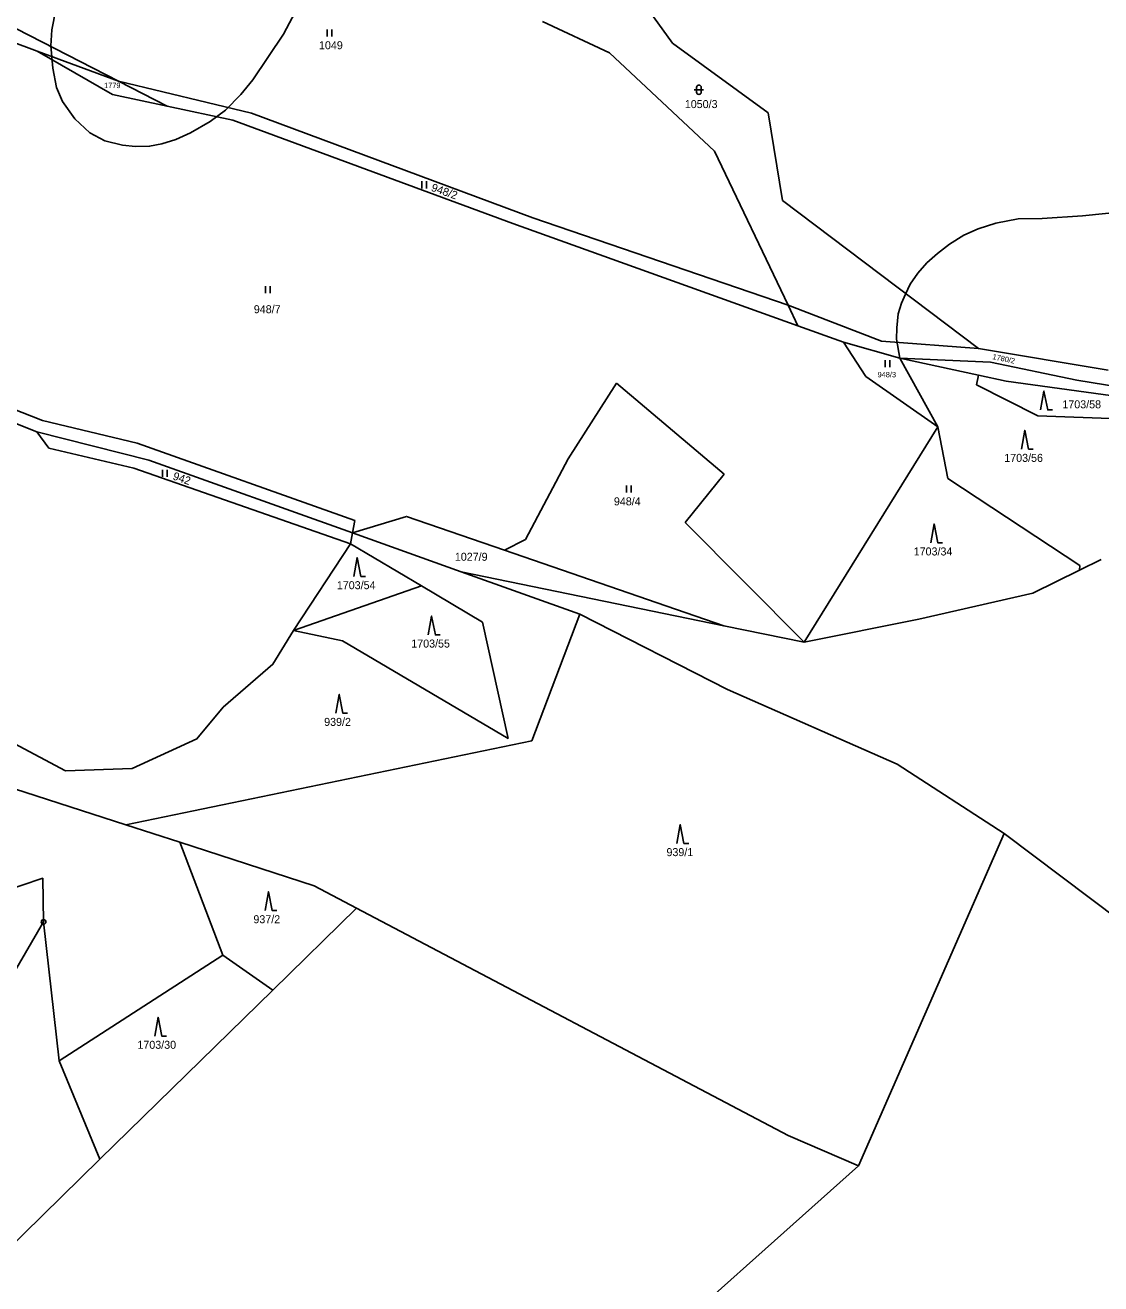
# Model space of a CAD drawing. Extents: x -546762 to -540209, y -1046851 to -1035694.
# Drawn here: x -542898.1 to -542669.5, y -1042369.7 to -1042102.3 of the extents above; entities that cross this region are included whole.
import ezdxf

# ---------------------------------------------------------------- set-up
doc = ezdxf.new("R2010")
doc.units = 0
for name, color, linetype in [('Vrstva 1', 7, 'Continuous'), ('Vrstva 18', 7, 'Continuous'), ('Vrstva 24', 7, 'Continuous'), ('Vrstva 25', 7, 'Continuous'), ('Vrstva 52', 7, 'Continuous'), ('Vrstva 6', 7, 'Continuous')]:
    doc.layers.add(name, color=color, linetype=linetype)

msp = doc.modelspace()

# ---------------------------------------------------------------- linework, layer by layer
at = {"layer": 'Vrstva 1'}
for points in [[(-542760.57, -1042106.1), (-542770.14, -1042092.76)], [(-542773.92, -1042108.1), (-542788.15, -1042101.49)], [(-542899.98, -1042103.02), (-542878.32, -1042114.15)], [(-542895.54, -1042107.75), (-542901.42, -1042105.56)], [(-542740.21, -1042120.9), (-542760.57, -1042106.1)], [(-542878.32, -1042114.15), (-542895.54, -1042107.75)], [(-542879.57, -1042117.01), (-542895.54, -1042107.75)], [(-542773.92, -1042108.1), (-542751.61, -1042129.04)], [(-542878.32, -1042114.15), (-542867.97, -1042119.47)], [(-542867.97, -1042119.47), (-542879.57, -1042117.01)], [(-542740.21, -1042120.9), (-542737.15, -1042139.5)], [(-542751.61, -1042129.04), (-542736, -1042161.72)], [(-542695.56, -1042170.98), (-542737.15, -1042139.5)], [(-542736, -1042161.72), (-542716.15, -1042169.39)], [(-542736, -1042161.72), (-542733.9, -1042166.12)], [(-542733.9, -1042166.12), (-542724.2, -1042169.6)], [(-542724.2, -1042169.6), (-542712.28, -1042173.01)], [(-542716.15, -1042169.39), (-542695.56, -1042170.98)], [(-542695.56, -1042170.98), (-542668, -1042175.52)], [(-542692.99, -1042173.84), (-542712.28, -1042173.01)], [(-542712.28, -1042173.01), (-542704.2, -1042187.61)], [(-542674.6, -1042177.66), (-542692.99, -1042173.84)], [(-542674.6, -1042177.66), (-542650.69, -1042181.55)], [(-542732.59, -1042233.37), (-542704.2, -1042187.61)], [(-542817.07, -1042206.61), (-542828.55, -1042210.13)], [(-542796.29, -1042213.78), (-542817.07, -1042206.61)], [(-542828.55, -1042210.13), (-542828.96, -1042212.41)], [(-542805.45, -1042218.4), (-542828.55, -1042210.13)], [(-542841.1, -1042230.89), (-542828.96, -1042212.41)], [(-542749.67, -1042229.86), (-542796.29, -1042213.78)], [(-542749.67, -1042229.86), (-542805.45, -1042218.4)], [(-542732.59, -1042233.37), (-542749.67, -1042229.86)], [(-542845.49, -1042238.03), (-542841.1, -1042230.89)], [(-542845.49, -1042238.03), (-542856.03, -1042247.12)], [(-542912.5, -1042248.52), (-542889.56, -1042260.67)], [(-542861.64, -1042253.87), (-542856.03, -1042247.12)], [(-542875.36, -1042260.19), (-542861.64, -1042253.87)], [(-542889.56, -1042260.67), (-542875.36, -1042260.19)], [(-542922.09, -1042292.84), (-542894.38, -1042283.5)], [(-542894.2, -1042292.77), (-542894.38, -1042283.5)], [(-542928.22, -1042351.2), (-542894.2, -1042292.77)], [(-542894.2, -1042292.77), (-542890.88, -1042322.29)], [(-542890.88, -1042322.29), (-542882.26, -1042343.2)], [(-542906.61, -1042367.01), (-542882.26, -1042343.2)]]:
    msp.add_lwpolyline(points, dxfattribs=at)
at = {"layer": 'Vrstva 24'}
for radius in [0.5, 0.1]:
    msp.add_circle((-542894.2, -1042292.77), radius, dxfattribs=at)
at = {"layer": 'Vrstva 25'}
for p, q in [((-542833.94, -1042104.67), (-542833.94, -1042103.17)), ((-542832.94, -1042104.67), (-542832.94, -1042103.17)), ((-542755.46, -1042116.48), (-542755.46, -1042115.48)), ((-542754.46, -1042115.48), (-542754.46, -1042116.48)), ((-542755.96, -1042115.98), (-542753.96, -1042115.98)), ((-542813.85, -1042136.93), (-542813.85, -1042135.43)), ((-542812.85, -1042136.93), (-542812.85, -1042135.43)), ((-542847.06, -1042159.2), (-542847.06, -1042157.7)), ((-542846.06, -1042159.2), (-542846.06, -1042157.7)), ((-542715.35, -1042174.92), (-542715.35, -1042173.42)), ((-542714.35, -1042174.92), (-542714.35, -1042173.42)), ((-542868.97, -1042198.2), (-542868.97, -1042196.7)), ((-542867.97, -1042198.2), (-542867.97, -1042196.7)), ((-542770.32, -1042201.57), (-542770.32, -1042200.07)), ((-542769.32, -1042201.57), (-542769.32, -1042200.07))]:
    msp.add_line(p, q, dxfattribs=at)
for points in [[(-542682.33, -1042183.99), (-542681.63, -1042179.99), (-542680.83, -1042183.99), (-542679.83, -1042183.99)], [(-542686.39, -1042192.33), (-542685.69, -1042188.33), (-542684.89, -1042192.33), (-542683.89, -1042192.33)], [(-542705.68, -1042212.21), (-542704.98, -1042208.21), (-542704.18, -1042212.21), (-542703.18, -1042212.21)], [(-542828.27, -1042219.38), (-542827.57, -1042215.38), (-542826.77, -1042219.38), (-542825.77, -1042219.38)], [(-542812.45, -1042231.78), (-542811.75, -1042227.78), (-542810.95, -1042231.78), (-542809.95, -1042231.78)], [(-542832.09, -1042248.42), (-542831.39, -1042244.42), (-542830.59, -1042248.42), (-542829.59, -1042248.42)], [(-542759.62, -1042276.09), (-542758.92, -1042272.09), (-542758.12, -1042276.09), (-542757.12, -1042276.09)], [(-542847.13, -1042290.35), (-542846.43, -1042286.35), (-542845.63, -1042290.35), (-542844.63, -1042290.35)], [(-542870.58, -1042317.02), (-542869.88, -1042313.02), (-542869.08, -1042317.02), (-542868.08, -1042317.02)]]:
    msp.add_lwpolyline(points, dxfattribs=at)
for centre, start, end in [((-542754.96, -1042115.48), 0, 180), ((-542754.96, -1042116.48), 180, 0)]:
    msp.add_arc(centre, 0.5, start, end, dxfattribs=at)
at = {"layer": 'Vrstva 52'}
for points in [[(-542540.87, -1042042.64), (-542486.91, -1042053.36), (-542463.15, -1042098.63), (-542461.29, -1042117.23), (-542468.27, -1042122.68), (-542470.16, -1042124.68), (-542470.78, -1042125.34), (-542471.52, -1042126.13), (-542476.47, -1042124.82), (-542486.86, -1042209.24), (-542559.66, -1042184.15), (-542561.3, -1042165.24), (-542574.55, -1042157.99), (-542602.69, -1042143.77), (-542636.58, -1042169.93), (-542646.72, -1042178.28), (-542650.69, -1042181.55), (-542674.6, -1042177.66), (-542692.99, -1042173.84), (-542712.28, -1042173.01)], [(-542837.66, -1042093.54), (-542843.2, -1042104.17), (-542849.74, -1042113.87), (-542852.3, -1042116.97), (-542855.55, -1042120.29), (-542858.8, -1042122.71), (-542863.02, -1042125.14), (-542866.07, -1042126.52), (-542869.11, -1042127.49), (-542871.67, -1042127.98), (-542874.65, -1042128.05), (-542877.42, -1042127.77), (-542881.22, -1042126.8), (-542884.41, -1042125.14), (-542887.59, -1042122.16), (-542890.22, -1042118.49), (-542891.47, -1042115.51), (-542892.23, -1042111.36), (-542892.64, -1042106.65), (-542892.43, -1042103.26), (-542891.6, -1042098.89)], [(-542712.28, -1042173.01), (-542712.98, -1042168.98), (-542712.91, -1042166.56), (-542712.57, -1042163.58), (-542711.88, -1042161.3), (-542711.04, -1042159.43), (-542710.08, -1042157.28), (-542708.42, -1042154.93), (-542706.48, -1042152.78), (-542704.26, -1042150.77), (-542701.7, -1042148.77), (-542698.66, -1042146.9), (-542695.61, -1042145.51), (-542691.88, -1042144.33), (-542687.1, -1042143.43), (-542681.98, -1042143.3), (-542673.4, -1042142.74), (-542664.33, -1042141.84)], [(-542712.28, -1042173.01), (-542704.2, -1042187.61), (-542732.59, -1042233.37), (-542749.67, -1042229.86), (-542796.29, -1042213.78), (-542817.07, -1042206.61), (-542828.55, -1042210.13), (-542828.96, -1042212.41), (-542841.1, -1042230.89), (-542845.49, -1042238.03), (-542856.03, -1042247.12), (-542861.64, -1042253.87), (-542875.36, -1042260.19), (-542889.56, -1042260.67), (-542912.5, -1042248.52), (-542930.87, -1042250.55), (-542960.8, -1042239.9)], [(-542961.69, -1042261.96), (-542931.44, -1042294.26), (-542922.09, -1042292.84), (-542894.38, -1042283.5), (-542894.2, -1042292.77), (-542890.88, -1042322.29), (-542882.26, -1042343.2), (-542906.61, -1042367.01), (-542908.81, -1042369.16), (-542928.9, -1042354.42), (-542964.14, -1042348.92), (-543023.31, -1042322.07), (-543028.48, -1042317.84)]]:
    msp.add_lwpolyline(points, dxfattribs=at)
at = {"layer": 'Vrstva 6'}
for points in [[(-542878.32, -1042114.15), (-542850.02, -1042120.94)], [(-542854.01, -1042122.43), (-542867.97, -1042119.47)], [(-542850.02, -1042120.94), (-542790.21, -1042143.2)], [(-542854.01, -1042122.43), (-542794.47, -1042144.36)], [(-542794.47, -1042144.36), (-542733.9, -1042166.12)], [(-542736, -1042161.72), (-542790.21, -1042143.2)], [(-542961.35, -1042162.61), (-542895.63, -1042188.67)], [(-542943.11, -1042167.13), (-542894.44, -1042186.21)], [(-542719.46, -1042176.89), (-542724.2, -1042169.6)], [(-542712.28, -1042173.01), (-542695.52, -1042176.63)], [(-542704.2, -1042187.61), (-542719.46, -1042176.89)], [(-542695.98, -1042178.65), (-542695.52, -1042176.63)], [(-542695.52, -1042176.63), (-542689.66, -1042177.9)], [(-542772.46, -1042178.28), (-542782.72, -1042194.41)], [(-542749.58, -1042197.61), (-542772.46, -1042178.28)], [(-542682.92, -1042185.28), (-542695.98, -1042178.65)], [(-542689.66, -1042177.9), (-542652.01, -1042183.06)], [(-542874.3, -1042191.07), (-542894.44, -1042186.21)], [(-542704.2, -1042187.61), (-542702.04, -1042198.59)], [(-542665.62, -1042185.89), (-542682.92, -1042185.28)], [(-542871.81, -1042194.64), (-542895.63, -1042188.67)], [(-542893.11, -1042192.15), (-542895.63, -1042188.67)], [(-542875.03, -1042196.35), (-542893.11, -1042192.15)], [(-542874.3, -1042191.07), (-542828.08, -1042207.49)], [(-542871.81, -1042194.64), (-542828.55, -1042210.13)], [(-542782.72, -1042194.41), (-542791.79, -1042211.51)], [(-542828.96, -1042212.41), (-542875.03, -1042196.35)], [(-542757.83, -1042207.94), (-542749.58, -1042197.61)], [(-542702.04, -1042198.59), (-542674.01, -1042217.02)], [(-542828.08, -1042207.49), (-542828.55, -1042210.13)], [(-542732.59, -1042233.37), (-542757.83, -1042207.94)], [(-542796.29, -1042213.78), (-542791.79, -1042211.51)], [(-542828.96, -1042212.41), (-542813.88, -1042221.36)], [(-542674.07, -1042218.03), (-542669.48, -1042215.77)], [(-542674.01, -1042217.02), (-542674.07, -1042218.03)], [(-542780.26, -1042227.42), (-542805.45, -1042218.4)], [(-542683.95, -1042222.89), (-542674.07, -1042218.03)], [(-542841.1, -1042230.89), (-542813.88, -1042221.36)], [(-542813.88, -1042221.36), (-542800.9, -1042229.06)], [(-542708.19, -1042228.44), (-542683.95, -1042222.89)], [(-542790.47, -1042254.33), (-542780.26, -1042227.42)], [(-542780.26, -1042227.42), (-542748.85, -1042243.39)], [(-542800.9, -1042229.06), (-542795.45, -1042253.81)], [(-542732.59, -1042233.37), (-542708.19, -1042228.44)], [(-542830.71, -1042233.08), (-542841.1, -1042230.89)], [(-542795.45, -1042253.81), (-542830.71, -1042233.08)], [(-542748.85, -1042243.39), (-542712.8, -1042259.26)], [(-542876.7, -1042272.15), (-542931.35, -1042254.5)], [(-542876.7, -1042272.15), (-542790.47, -1042254.33)], [(-542712.8, -1042259.26), (-542690.05, -1042273.97)], [(-542865.25, -1042275.85), (-542876.7, -1042272.15)], [(-542836.73, -1042285.07), (-542865.25, -1042275.85)], [(-542856.15, -1042299.82), (-542865.25, -1042275.85)], [(-542690.05, -1042273.97), (-542721.04, -1042344.56)], [(-542690.05, -1042273.97), (-542653.4, -1042301.63)], [(-542836.73, -1042285.07), (-542827.68, -1042289.84)], [(-542845.49, -1042307.25), (-542827.68, -1042289.84)], [(-542827.68, -1042289.84), (-542735.99, -1042338.15)], [(-542890.88, -1042322.29), (-542856.15, -1042299.82)], [(-542856.15, -1042299.82), (-542845.49, -1042307.25)], [(-542845.49, -1042307.25), (-542882.26, -1042343.2)], [(-542735.99, -1042338.15), (-542721.04, -1042344.56)], [(-542721.04, -1042344.56), (-542771.98, -1042390.02)]]:
    msp.add_lwpolyline(points, dxfattribs=at)

# ---------------------------------------------------------------- texts
at = {"layer": 'Vrstva 18'}
for s, height, p in [('1049', 1.7, (-542835.68, -1042107.37)), ('1779', 1.14, (-542881.36, -1042115.63)), ('1050/3', 1.7, (-542757.94, -1042119.87)), ('948/7', 1.7, (-542849.53, -1042163.45)), ('948/3', 1.14, (-542716.99, -1042177.06)), ('1703/58', 1.7, (-542677.7, -1042183.65)), ('1703/56', 1.7, (-542690.05, -1042195.03)), ('948/4', 1.7, (-542773.01, -1042204.27)), ('1027/9', 1.7, (-542806.81, -1042216.04)), ('1703/34', 1.7, (-542709.3, -1042214.91)), ('1703/54', 1.7, (-542831.89, -1042222.08)), ('1703/55', 1.7, (-542816.07, -1042234.48)), ('939/2', 1.7, (-542834.58, -1042251.12)), ('939/1', 1.7, (-542761.84, -1042278.79)), ('937/2', 1.7, (-542849.62, -1042293.05)), ('1703/30', 1.7, (-542874.27, -1042319.72))]:
    msp.add_text(s, height=height, dxfattribs=at).set_placement(p)
for s, height, rotation, p in [('948/2', 1.7, 340.6192, (-542811.98, -1042137.42)), ('1780/2', 1.14, 348.1949, (-542692.63, -1042173.19)), ('942', 1.7, 340.8538, (-542866.89, -1042198.73))]:
    msp.add_text(s, height=height, rotation=rotation, dxfattribs=at).set_placement(p)

doc.saveas('drawing.dxf')
